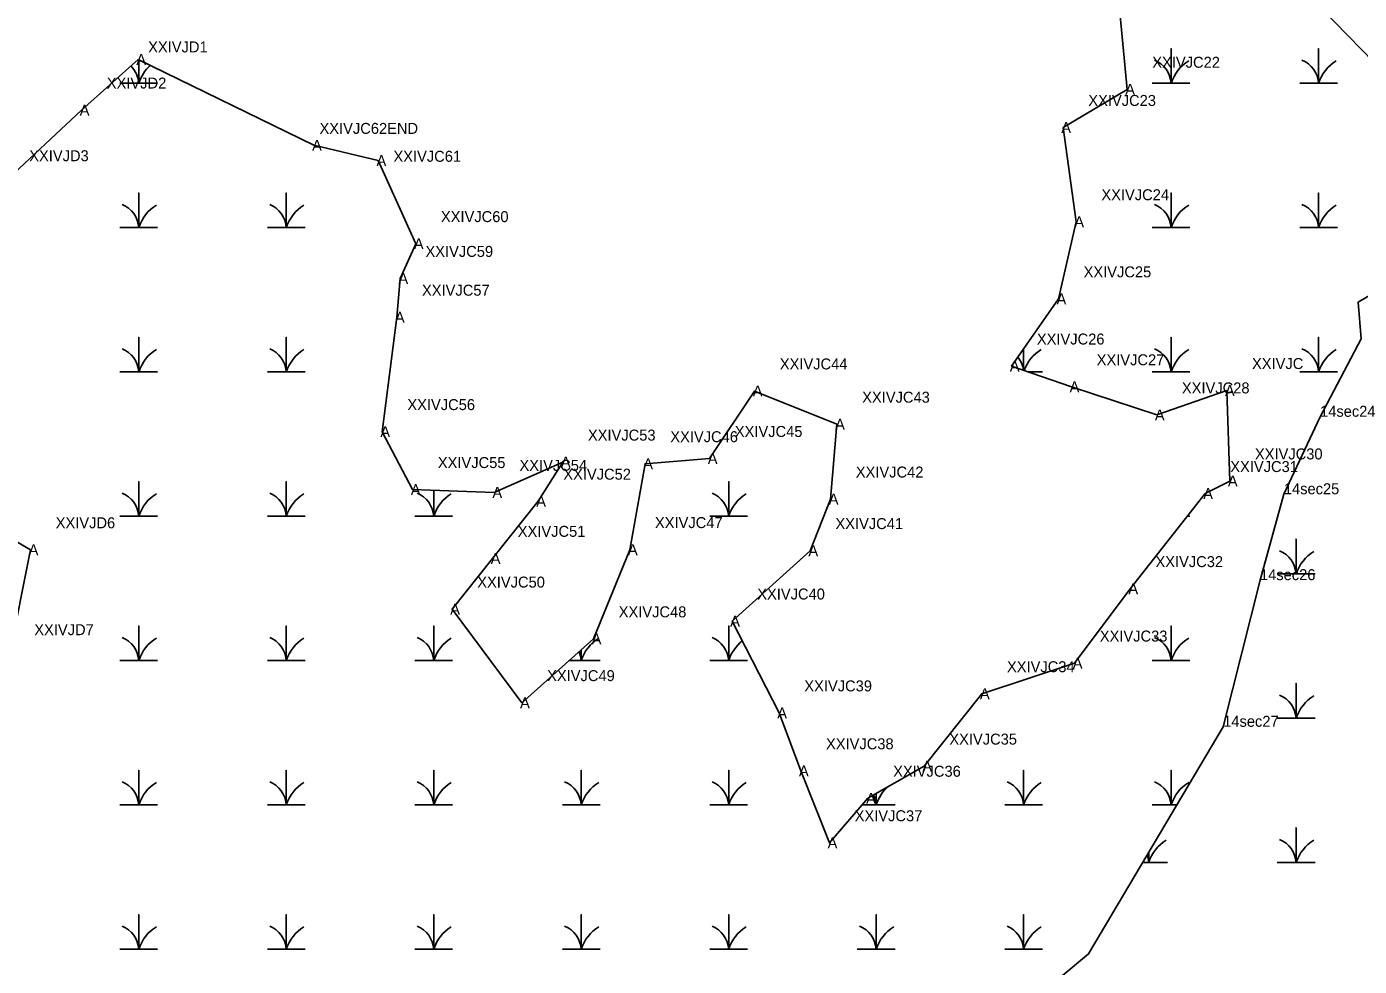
# Model space of a CAD drawing. Extents: x 2072529 to 2268796, y 436423 to 470406.
# Drawn here: x 2262835 to 2263443, y 441847 to 442276 of the extents above; entities that cross this region are included whole.
import ezdxf

# ---------------------------------------------------------------- set-up
doc = ezdxf.new("R2010")
doc.units = 0
for name, color, linetype in [('Exist Environmental Wetland Boundary', 7, 'Continuous'), ('Exist Environmental Wetland Boundary Cogo Comment', 7, 'Continuous'), ('Exist Hydro Jurisdictional Stream or Body of Water NEU Mitigable', 7, 'Continuous'), ('Exist Hydro Jurisdictional Stream or Body of Water NEU Mitigable Cogo Comment', 7, 'Continuous'), ('Exist Hydro Swamp or Marsh', 7, 'Continuous'), ('Old_Level_20', 7, 'Continuous')]:
    doc.layers.add(name, color=color, linetype=linetype)

msp = doc.modelspace()

# ---------------------------------------------------------------- linework, layer by layer
at = {"layer": 'Exist Environmental Wetland Boundary'}
msp.add_line((2262886.31, 442260.67), (2262966.48, 442221.5), dxfattribs=at)
for points in [[(2262966.48, 442221.5), (2262995.85, 442214.56), (2263012.88, 442176.66), (2263005.83, 442160.79), (2263004.26, 442143.1), (2262997.59, 442090.95), (2263011.48, 442064.53), (2263048.7, 442063.26), (2263079.91, 442077.05), (2263068.68, 442059.22), (2263047.92, 442033.17), (2263029.45, 442010.04), (2263061.31, 441967.38), (2263093.96, 441996.47), (2263110.48, 442037.15), (2263117.48, 442076.32), (2263146.91, 442078.7), (2263167.44, 442109.49), (2263204.98, 442094.32), (2263202.07, 442060.21), (2263192.78, 442036.7), (2263157.13, 442004.6), (2263178.6, 441962.71), (2263188.48, 441936.31), (2263201.56, 441903.5), (2263219.1, 441923.8), (2263244.73, 441938.44), (2263271.01, 441971.46), (2263313.34, 441985.43), (2263338.71, 442019.37), (2263372.83, 442062.71), (2263384.08, 442068.46), (2263382.75, 442109.67), (2263350.78, 442098.56), (2263311.92, 442111.37), (2263284.64, 442120.85), (2263305.96, 442151.47), (2263314.06, 442186.63), (2263308.1, 442229.61), (2263337.27, 442247.02), (2263333.08, 442291.93)], [(2262743.47, 441950.73), (2262796.21, 441949.93), (2262827.45, 441988.34), (2262837.22, 442037.06), (2262786.14, 442067.04), (2262785.27, 442149.42), (2262825.15, 442204.41), (2262860.52, 442237.55), (2262886.31, 442260.67)]]:
    msp.add_lwpolyline(points, dxfattribs=at)
at = {"layer": 'Exist Hydro Jurisdictional Stream or Body of Water NEU Mitigable'}
for points in [[(2263450.02, 442259.32), (2263425.93, 442283.85)], [(2263477.78, 442170.67), (2263442.74, 442150.01), (2263444.1, 442133.27), (2263425.3, 442097.75), (2263408.78, 442062.43), (2263397.91, 442023.27), (2263381.12, 441956.41)], [(2263381.12, 441956.41), (2263319.77, 441852.83), (2263265.31, 441807.41), (2263142.76, 441712.03), (2263024.75, 441607.57), (2262870.43, 441480.39), (2262729.73, 441316.88), (2262602.64, 441135.21), (2262511.87, 440980.78), (2262461.94, 440849.06), (2262404.53, 440738.7), (2262380.39, 440683.93)]]:
    msp.add_lwpolyline(points, dxfattribs=at)
at = {"layer": 'Exist Hydro Swamp or Marsh'}
for points in [[(2263348.77, 442249.85), (2263357.37, 442249.85), (2263357.37, 442265.63), (2263357.37, 442249.85), (2263365.97, 442249.85)], [(2263416.02, 442249.85), (2263424.62, 442249.85), (2263424.62, 442265.63), (2263424.62, 442249.85), (2263433.22, 442249.85)], [(2262878.02, 442249.85), (2262886.62, 442249.85), (2262886.62, 442260.52)], [(2262886.62, 442260.52), (2262886.62, 442249.85), (2262895.22, 442249.85)], [(2262878.02, 442184.05), (2262886.62, 442184.05), (2262886.62, 442199.83), (2262886.62, 442184.05), (2262895.22, 442184.05)], [(2262945.27, 442184.05), (2262953.87, 442184.05), (2262953.87, 442199.83), (2262953.87, 442184.05), (2262962.47, 442184.05)], [(2263348.77, 442184.05), (2263357.37, 442184.05), (2263357.37, 442199.83), (2263357.37, 442184.05), (2263365.97, 442184.05)], [(2263416.02, 442184.05), (2263424.62, 442184.05), (2263424.62, 442199.83), (2263424.62, 442184.05), (2263433.22, 442184.05)], [(2262878.02, 442118.25), (2262886.62, 442118.25), (2262886.62, 442134.03), (2262886.62, 442118.25), (2262895.22, 442118.25)], [(2262945.27, 442118.25), (2262953.87, 442118.25), (2262953.87, 442134.03), (2262953.87, 442118.25), (2262962.47, 442118.25)], [(2263348.77, 442118.25), (2263357.37, 442118.25), (2263357.37, 442134.03), (2263357.37, 442118.25), (2263365.97, 442118.25)], [(2263416.02, 442118.25), (2263424.62, 442118.25), (2263424.62, 442134.03), (2263424.62, 442118.25), (2263433.22, 442118.25)], [(2263290.12, 442118.95), (2263290.12, 442128.72)], [(2263290.12, 442128.72), (2263290.12, 442118.95)], [(2263292.14, 442118.25), (2263298.72, 442118.25)], [(2263422.6, 442091.97), (2263422.99, 442091.97)], [(2262878.02, 442052.45), (2262886.62, 442052.45), (2262886.62, 442068.23), (2262886.62, 442052.45), (2262895.22, 442052.45)], [(2262945.27, 442052.45), (2262953.87, 442052.45), (2262953.87, 442068.23), (2262953.87, 442052.45), (2262962.47, 442052.45)], [(2263012.52, 442052.45), (2263021.12, 442052.45), (2263021.12, 442064.2)], [(2263021.12, 442064.2), (2263021.12, 442052.45), (2263029.72, 442052.45)], [(2263147.02, 442052.45), (2263155.62, 442052.45), (2263155.62, 442068.23), (2263155.62, 442052.45), (2263164.22, 442052.45)], [(2263364.75, 442052.45), (2263365.97, 442052.45)], [(2263405.79, 442026.17), (2263414.39, 442026.17), (2263414.39, 442041.95), (2263414.39, 442026.17), (2263422.99, 442026.17)], [(2262878.02, 441986.65), (2262886.62, 441986.65), (2262886.62, 442002.43), (2262886.62, 441986.65), (2262895.22, 441986.65)], [(2262945.27, 441986.65), (2262953.87, 441986.65), (2262953.87, 442002.43), (2262953.87, 441986.65), (2262962.47, 441986.65)], [(2263012.52, 441986.65), (2263021.12, 441986.65), (2263021.12, 442002.43), (2263021.12, 441986.65), (2263029.72, 441986.65)], [(2263147.02, 441986.65), (2263155.62, 441986.65), (2263155.62, 442002.43), (2263155.62, 441986.65), (2263164.22, 441986.65)], [(2263348.77, 441986.65), (2263357.37, 441986.65), (2263357.37, 442002.43), (2263357.37, 441986.65), (2263365.97, 441986.65)], [(2263082.94, 441986.65), (2263088.37, 441986.65), (2263088.37, 441991.48)], [(2263088.37, 441991.48), (2263088.37, 441986.65), (2263096.97, 441986.65)], [(2263405.79, 441960.37), (2263414.39, 441960.37), (2263414.39, 441976.15), (2263414.39, 441960.37), (2263422.99, 441960.37)], [(2262878.02, 441920.85), (2262886.62, 441920.85), (2262886.62, 441936.63), (2262886.62, 441920.85), (2262895.22, 441920.85)], [(2262945.27, 441920.85), (2262953.87, 441920.85), (2262953.87, 441936.63), (2262953.87, 441920.85), (2262962.47, 441920.85)], [(2263012.52, 441920.85), (2263021.12, 441920.85), (2263021.12, 441936.63), (2263021.12, 441920.85), (2263029.72, 441920.85)], [(2263079.77, 441920.85), (2263088.37, 441920.85), (2263088.37, 441936.63), (2263088.37, 441920.85), (2263096.97, 441920.85)], [(2263147.02, 441920.85), (2263155.62, 441920.85), (2263155.62, 441936.63), (2263155.62, 441920.85), (2263164.22, 441920.85)], [(2263281.52, 441920.85), (2263290.12, 441920.85), (2263290.12, 441936.63), (2263290.12, 441920.85), (2263298.72, 441920.85)], [(2263348.77, 441920.85), (2263357.37, 441920.85), (2263357.37, 441936.63), (2263357.37, 441920.85), (2263360.06, 441920.85)], [(2263216.55, 441920.85), (2263222.87, 441920.85), (2263222.87, 441925.95)], [(2263222.87, 441925.95), (2263222.87, 441920.85), (2263231.47, 441920.85)], [(2263405.79, 441894.57), (2263414.39, 441894.57), (2263414.39, 441910.35), (2263414.39, 441894.57), (2263422.99, 441894.57)], [(2263344.49, 441894.57), (2263347.14, 441894.57), (2263347.14, 441899.04)], [(2263347.14, 441899.04), (2263347.14, 441894.57), (2263355.74, 441894.57)], [(2262878.02, 441855.05), (2262886.62, 441855.05), (2262886.62, 441870.83), (2262886.62, 441855.05), (2262895.22, 441855.05)], [(2262945.27, 441855.05), (2262953.87, 441855.05), (2262953.87, 441870.83), (2262953.87, 441855.05), (2262962.47, 441855.05)], [(2263012.52, 441855.05), (2263021.12, 441855.05), (2263021.12, 441870.83), (2263021.12, 441855.05), (2263029.72, 441855.05)], [(2263079.77, 441855.05), (2263088.37, 441855.05), (2263088.37, 441870.83), (2263088.37, 441855.05), (2263096.97, 441855.05)], [(2263147.02, 441855.05), (2263155.62, 441855.05), (2263155.62, 441870.83), (2263155.62, 441855.05), (2263164.22, 441855.05)], [(2263214.27, 441855.05), (2263222.87, 441855.05), (2263222.87, 441870.83), (2263222.87, 441855.05), (2263231.47, 441855.05)], [(2263281.52, 441855.05), (2263290.12, 441855.05), (2263290.12, 441870.83), (2263290.12, 441855.05), (2263298.72, 441855.05)]]:
    msp.add_lwpolyline(points, dxfattribs=at)
for centre, radius, start, end in [((2262874.35, 442248.96), 12.3, 4.14034, 45.30241), ((2262904.86, 442243.79), 19.22, 132.51337, 161.62219), ((2263345.1, 442248.96), 12.3, 4.14034, 67.53497), ((2263375.61, 442243.79), 19.22, 122.12745, 161.62219), ((2263412.35, 442248.96), 12.3, 4.14034, 67.53497), ((2263442.86, 442243.79), 19.22, 122.12745, 161.62219), ((2262874.35, 442183.16), 12.3, 4.14034, 67.53497), ((2262904.86, 442177.99), 19.22, 122.12745, 161.62219), ((2262941.6, 442183.16), 12.3, 4.14034, 67.53497), ((2262972.11, 442177.99), 19.22, 122.12745, 161.62219), ((2263345.1, 442183.16), 12.3, 4.14034, 67.53497), ((2263375.61, 442177.99), 19.22, 122.12745, 161.62219), ((2263412.35, 442183.16), 12.3, 4.14034, 67.53497), ((2263442.86, 442177.99), 19.22, 122.12745, 161.62219), ((2262874.35, 442117.36), 12.3, 4.14034, 67.53497), ((2262904.86, 442112.19), 19.22, 122.12745, 161.62219), ((2262941.6, 442117.36), 12.3, 4.14034, 67.53497), ((2262972.11, 442112.19), 19.22, 122.12745, 161.62219), ((2263277.85, 442117.36), 12.3, 7.54979, 38.23863), ((2263308.36, 442112.19), 19.22, 122.12745, 159.64556), ((2263345.1, 442117.36), 12.3, 4.14034, 67.53497), ((2263375.61, 442112.19), 19.22, 122.12745, 161.62219), ((2263412.35, 442117.36), 12.3, 4.14034, 67.53497), ((2263442.86, 442112.19), 19.22, 122.12745, 161.62219), ((2262874.35, 442051.56), 12.3, 4.14034, 67.53497), ((2262904.86, 442046.39), 19.22, 122.12745, 161.62219), ((2262941.6, 442051.56), 12.3, 4.14034, 67.53497), ((2262972.11, 442046.39), 19.22, 122.12745, 161.62219), ((2263008.85, 442051.56), 12.3, 4.14034, 67.53497), ((2263039.36, 442046.39), 19.22, 122.12745, 161.62219), ((2263143.35, 442051.56), 12.3, 4.14034, 67.53497), ((2263173.86, 442046.39), 19.22, 122.12745, 161.62219), ((2263402.12, 442025.28), 12.3, 4.14034, 67.53497), ((2263432.63, 442020.11), 19.22, 122.12745, 161.62219), ((2262874.35, 441985.76), 12.3, 4.14034, 67.53497), ((2262904.86, 441980.59), 19.22, 122.12745, 161.62219), ((2262941.6, 441985.76), 12.3, 4.14034, 67.53497), ((2262972.11, 441980.59), 19.22, 122.12745, 161.62219), ((2263008.85, 441985.76), 12.3, 4.14034, 67.53497), ((2263039.36, 441980.59), 19.22, 122.12745, 161.62219), ((2263106.61, 441980.59), 19.22, 122.12745, 161.62219), ((2263143.35, 441985.76), 12.3, 4.14034, 67.53497), ((2263345.1, 441985.76), 12.3, 4.14034, 67.53497), ((2263375.61, 441980.59), 19.22, 122.12745, 161.62219), ((2263076.1, 441985.76), 12.3, 4.14034, 23.28155), ((2263173.86, 441980.59), 19.22, 128.949, 161.62219), ((2263402.12, 441959.48), 12.3, 4.14034, 67.53497), ((2263432.63, 441954.31), 19.22, 122.12745, 161.62219), ((2262874.35, 441919.96), 12.3, 4.14034, 67.53497), ((2262904.86, 441914.79), 19.22, 122.12745, 161.62219), ((2262941.6, 441919.96), 12.3, 4.14034, 67.53497), ((2262972.11, 441914.79), 19.22, 122.12745, 161.62219), ((2263008.85, 441919.96), 12.3, 4.14034, 67.53497), ((2263039.36, 441914.79), 19.22, 122.12745, 161.62219), ((2263076.1, 441919.96), 12.3, 4.14034, 67.53497), ((2263106.61, 441914.79), 19.22, 122.12745, 161.62219), ((2263143.35, 441919.96), 12.3, 4.14034, 67.53497), ((2263173.86, 441914.79), 19.22, 122.12745, 161.62219), ((2263277.85, 441919.96), 12.3, 4.14034, 67.53497), ((2263308.36, 441914.79), 19.22, 122.12745, 161.62219), ((2263345.1, 441919.96), 12.3, 4.14034, 67.53497), ((2263375.61, 441914.79), 19.22, 122.12745, 161.62219), ((2263210.6, 441919.96), 12.3, 4.14034, 25.62569), ((2263241.11, 441914.79), 19.22, 132.56645, 161.62219), ((2263402.12, 441893.68), 12.3, 4.14034, 67.53497), ((2263365.38, 441888.51), 19.22, 122.12745, 161.62219), ((2263432.63, 441888.51), 19.22, 122.12745, 161.62219), ((2263334.87, 441893.68), 12.3, 4.14034, 19.86269), ((2262874.35, 441854.16), 12.3, 4.14034, 67.53497), ((2262904.86, 441848.99), 19.22, 122.12745, 161.62219), ((2262941.6, 441854.16), 12.3, 4.14034, 67.53497), ((2262972.11, 441848.99), 19.22, 122.12745, 161.62219), ((2263008.85, 441854.16), 12.3, 4.14034, 67.53497), ((2263039.36, 441848.99), 19.22, 122.12745, 161.62219), ((2263076.1, 441854.16), 12.3, 4.14034, 67.53497), ((2263106.61, 441848.99), 19.22, 122.12745, 161.62219), ((2263143.35, 441854.16), 12.3, 4.14034, 67.53497), ((2263173.86, 441848.99), 19.22, 122.12745, 161.62219), ((2263210.6, 441854.16), 12.3, 4.14034, 67.53497), ((2263241.11, 441848.99), 19.22, 122.12745, 161.62219), ((2263277.85, 441854.16), 12.3, 4.14034, 67.53497), ((2263308.36, 441848.99), 19.22, 122.12745, 161.62219)]:
    msp.add_arc(centre, radius, start, end, dxfattribs=at)
at = {"layer": 'Old_Level_20'}
for p, q in [((2263442.74, 442150.01), (2263442.74, 442150.01)), ((2263425.3, 442097.75), (2263425.3, 442097.75)), ((2263408.78, 442062.43), (2263408.78, 442062.43)), ((2263397.91, 442023.27), (2263397.91, 442023.27)), ((2263381.12, 441956.41), (2263381.12, 441956.41))]:
    msp.add_line(p, q, dxfattribs=at)

# ---------------------------------------------------------------- texts
at = {"layer": 'Exist Environmental Wetland Boundary Cogo Comment'}
for s, p in [('XXIVJD1 ', (2262890.89, 442263.86)), ('XXIVJC22 ', (2263348.78, 442256.86)), ('XXIVJD2 ', (2262872.03, 442247.39)), ('XXIVJC23 ', (2263319.61, 442239.46)), ('XXIVJC62END ', (2262969.03, 442226.72)), ('XXIVJD3 ', (2262836.66, 442214.25)), ('XXIVJC61 ', (2263002.74, 442213.99)), ('XXIVJC24 ', (2263325.57, 442196.47)), ('XXIVJC60 ', (2263024.39, 442186.5)), ('XXIVJC59 ', (2263017.34, 442170.63)), ('XXIVJC25 ', (2263317.46, 442161.31)), ('XXIVJC57 ', (2263015.77, 442152.94)), ('XXIVJC26 ', (2263296.15, 442130.69)), ('XXIVJC44 ', (2263178.94, 442119.33)), ('XXIVJC27 ', (2263323.43, 442121.22)), ('XXIVJC ', (2263394.26, 442119.51)), ('XXIVJC28 ', (2263362.29, 442108.4)), ('XXIVJC56 ', (2263009.1, 442100.79)), ('XXIVJC43 ', (2263216.49, 442104.17)), ('XXIVJC45 ', (2263158.42, 442088.54)), ('XXIVJC53 ', (2263091.42, 442086.89)), ('XXIVJC46 ', (2263128.99, 442086.16)), ('XXIVJC30 ', (2263395.59, 442078.3)), ('XXIVJC55 ', (2263022.99, 442074.37)), ('XXIVJC54 ', (2263060.21, 442073.1)), ('XXIVJC31 ', (2263384.34, 442072.55)), ('XXIVJC52 ', (2263080.19, 442069.06)), ('XXIVJC42 ', (2263213.58, 442070.05)), ('XXIVJD6 ', (2262848.73, 442046.91)), ('XXIVJC47 ', (2263121.99, 442046.99)), ('XXIVJC41 ', (2263204.29, 442046.54)), ('XXIVJC51 ', (2263059.43, 442043.01)), ('XXIVJC32 ', (2263350.22, 442029.21)), ('XXIVJC50 ', (2263040.96, 442019.88)), ('XXIVJC40 ', (2263168.64, 442014.44)), ('XXIVJC48 ', (2263105.47, 442006.31)), ('XXIVJD7 ', (2262838.96, 441998.18)), ('XXIVJC33 ', (2263324.85, 441995.27)), ('XXIVJC34 ', (2263282.52, 441981.3)), ('XXIVJC49 ', (2263072.82, 441977.23)), ('XXIVJC39 ', (2263190.11, 441972.55)), ('XXIVJC38 ', (2263199.99, 441946.15)), ('XXIVJC35 ', (2263256.24, 441948.29)), ('XXIVJC36 ', (2263230.62, 441933.64)), ('XXIVJC37 ', (2263213.07, 441913.35))]:
    msp.add_text(s, height=5, dxfattribs=at).set_placement(p)
at = {"layer": 'Exist Hydro Jurisdictional Stream or Body of Water NEU Mitigable Cogo Comment'}
for s, p in [('14sec24', (2263425.3, 442097.75)), ('14sec25', (2263408.78, 442062.43)), ('14sec26', (2263397.91, 442023.27)), ('14sec27', (2263381.12, 441956.41))]:
    msp.add_text(s, height=5, dxfattribs=at).set_placement(p)
at = {"layer": 'Old_Level_20'}
for p in [(2262885.48, 442258.17), (2263336.44, 442244.52), (2262859.68, 442235.05), (2263307.27, 442227.11), (2262965.64, 442219), (2262995.02, 442212.06), (2263313.23, 442184.13), (2263012.05, 442174.16), (2263005, 442158.29), (2263305.12, 442148.97), (2263003.43, 442140.6), (2263283.81, 442118.35), (2263166.6, 442106.99), (2263311.08, 442108.87), (2263381.91, 442107.17), (2263349.95, 442096.06), (2262996.76, 442088.45), (2263204.15, 442091.82), (2263079.08, 442074.55), (2263116.65, 442073.82), (2263146.08, 442076.2), (2263383.25, 442065.96), (2263010.65, 442062.03), (2263047.87, 442060.76), (2263372, 442060.21), (2263067.85, 442056.72), (2263201.23, 442057.71), (2262836.39, 442034.56), (2263109.65, 442034.65), (2263191.95, 442034.19), (2263047.09, 442030.67), (2263337.88, 442016.87), (2263028.61, 442007.54), (2263156.3, 442002.1), (2263093.13, 441993.97), (2263312.51, 441982.93), (2263270.18, 441968.96), (2263060.48, 441964.88), (2263177.76, 441960.21), (2263187.65, 441933.81), (2263243.9, 441935.94), (2263218.27, 441921.3), (2263200.73, 441901)]:
    msp.add_text('A', height=5, dxfattribs=at).set_placement(p)

doc.saveas('drawing.dxf')
